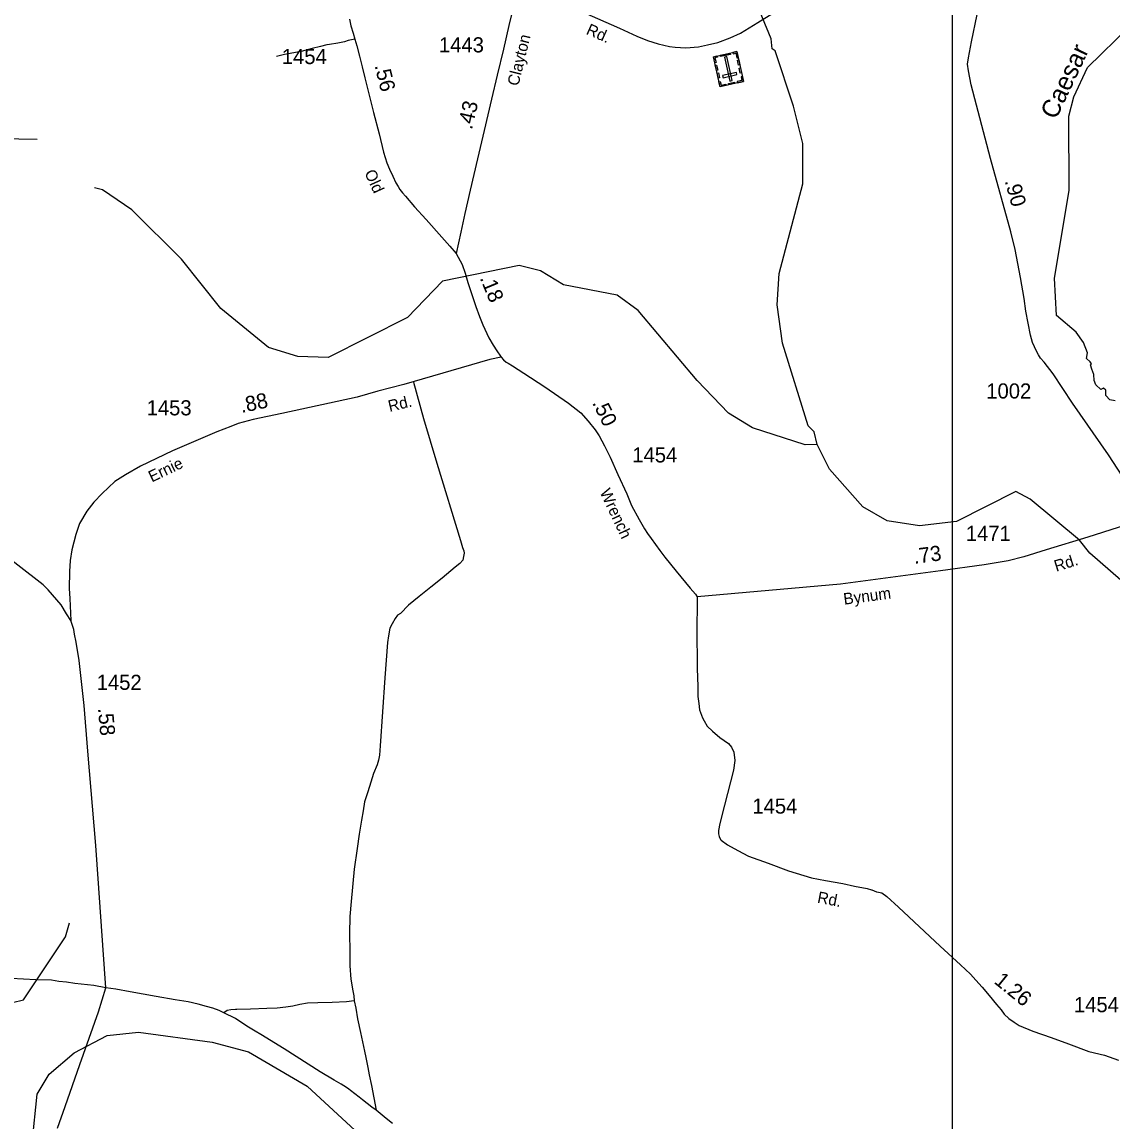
# Model space of a CAD drawing. Extents: x 2093524 to 2270757, y 289120 to 570408.
# Drawn here: x 2127083 to 2136094, y 503417 to 512508 of the extents above; entities that cross this region are included whole.
import ezdxf

# ---------------------------------------------------------------- set-up
doc = ezdxf.new("R2010")
doc.units = 0
for name, color, linetype in [('Exist Cultural Cemetery CELL', 7, 'Continuous'), ('Exist Hydrographic Creek Single Shore', 7, 'Continuous'), ('Exist Hydrographic Pond Under 1500 Sq Ft', 7, 'Continuous'), ('Exist Hydrographic Swamp Label', 7, 'Continuous'), ('Exist Road Non-System Type 51', 7, 'Continuous'), ('Exist Road Secondary Mileage Hundredths English Label', 7, 'Continuous'), ('Exist Road Secondary Type 51 Attributed', 7, 'Continuous'), ('Exist Road Secondary Type 51 Label', 7, 'Continuous'), ('Exist Road Secondary Type 51 Number Label', 7, 'Continuous'), ('Map Preparation Inset Cut Line', 7, 'Continuous')]:
    doc.layers.add(name, color=color, linetype=linetype)

msp = doc.modelspace()

# ---------------------------------------------------------------- linework, layer by layer
at = {"layer": 'Exist Cultural Cemetery CELL'}
for points in [[(2133048.5, 512015.4), (2132854.2, 511972), (2132798.7, 512220.5), (2132993, 512263.9)], [(2132831, 512227.7), (2132833.5, 512216.5), (2132812.1, 512211.7), (2132820.9, 512172.3), (2132810, 512169.8), (2132798.7, 512220.5)], [(2132939.4, 512240.2), (2132856.6, 512221.7), (2132854.1, 512232.8), (2132936.9, 512251.3)], [(2132935.7, 512020.2), (2132953.9, 512024.3), (2132909.7, 512222.2), (2132891.5, 512218.1)], [(2132960.7, 512256.6), (2132963.2, 512245.4), (2132984.7, 512250.2), (2132993.5, 512210.8), (2133004.4, 512213.2), (2132993, 512263.8)], [(2132825.5, 512152.4), (2132835, 512110.2), (2132823.9, 512107.7), (2132814.4, 512149.9)], [(2133008.3, 512195.6), (2133017.7, 512153.4), (2133006.6, 512150.9), (2132997.2, 512193.2)], [(2133022.9, 512130), (2133032.4, 512087.8), (2133021.2, 512085.3), (2133011.8, 512127.6)], [(2132839.9, 512088.1), (2132849.3, 512045.8), (2132838.2, 512043.3), (2132828.8, 512085.6)], [(2132993.8, 512072.9), (2132989.8, 512091.1), (2132874.8, 512065.5), (2132878.9, 512047.2)], [(2133039.1, 512057.7), (2133028, 512055.2), (2133035, 512023.8), (2132995.4, 512014.9), (2132997.8, 512004.1), (2133048.5, 512015.4)], [(2132844.7, 512014.3), (2132855.8, 512016.8), (2132862.8, 511985.3), (2132902.4, 511994.2), (2132904.8, 511983.3), (2132854.1, 511972)], [(2132976.2, 511999.3), (2132925.6, 511988), (2132923.1, 511999.1), (2132973.7, 512010.4)]]:
    msp.add_lwpolyline(points, close=True, dxfattribs=at)
at = {"layer": 'Exist Hydrographic Creek Single Shore'}
for points in [[(2133657.4, 509015.6), (2133631.5, 509121), (2133581.5, 509171.2), (2133370.5, 509854.5), (2133327.4, 510170.3), (2133342.4, 510429.1), (2133539.5, 511169.9), (2133537.4, 511504.5), (2133461.3, 511811.1), (2133309.4, 512270.1), (2133284.4, 512287), (2133275.3, 512369.2), (2132989.3, 513067.1), (2132937.4, 513675.1), (2132885.3, 513974.6)], [(2136120.8, 509378.1), (2136075.9, 509384.7), (2136044.3, 509421.3), (2136044.3, 509464.5), (2136024.3, 509481.1), (2136001.1, 509469.5), (2135961.2, 509509.4), (2135947.9, 509546), (2135942.9, 509595.9), (2135927.9, 509637.4), (2135916.3, 509674), (2135924.6, 509684), (2135914.6, 509700.6), (2135883, 509725.5), (2135891.3, 509773.8), (2135859.7, 509860.2), (2135796.6, 509945), (2135635.5, 510081.3), (2135617.4, 510390), (2135739.5, 511115.8), (2135736.4, 511729.3), (2135777.4, 511889.2), (2135892.4, 512132.9), (2136241.4, 512473.7)], [(2133657.4, 509015.6), (2133557.5, 509014.2), (2133123.4, 509154.2), (2132923.5, 509276.3), (2132663.5, 509544), (2132177.3, 510124.5), (2132002.4, 510249.4), (2131560.3, 510337), (2131368.4, 510452.4), (2131193.2, 510495.3), (2130560.2, 510366.9), (2130270.3, 510064.4), (2129613.3, 509736.4), (2129363.4, 509744.7), (2129121.2, 509818.5), (2128728.3, 510141.3), (2128402.3, 510548.1), (2127992.2, 510956.5), (2127749.2, 511122.1), (2127683.2, 511136.6)], [(2136478.5, 507702.4), (2136337.6, 507744.7), (2135910.5, 508117.4), (2135826.6, 508224), (2135416.5, 508563.6), (2135299.4, 508628.3), (2134809.5, 508378.9), (2134501.6, 508342.5), (2134234.4, 508383.9), (2134034.4, 508499.5), (2133758.4, 508813.4), (2133657.4, 509015.6)], [(2123037.1, 502959.8), (2123110.1, 503460.3), (2123209.1, 503602.6), (2123317.2, 503669.3), (2123433.3, 503686.7), (2123850.1, 503665.1), (2124091.3, 503739.1), (2124232.1, 503939.6), (2124406.2, 504283.9), (2124572.1, 504401.9), (2124771.2, 504476.7), (2124930.1, 504486.6), (2125180.3, 504429), (2125547.3, 504270.8), (2125805.3, 504213.1), (2126055.3, 504247.5), (2126205.4, 504333.1), (2126821.3, 504360), (2127096.3, 504426.7), (2127443.3, 504947.9), (2127476.3, 505062)]]:
    msp.add_lwpolyline(points, dxfattribs=at)
at = {"layer": 'Exist Hydrographic Pond Under 1500 Sq Ft'}
msp.add_lwpolyline([(2127167.3, 503244.3), (2127208.3, 503647), (2127307.3, 503812.3), (2127514.2, 503988.6), (2127788.4, 504130.6), (2128047.3, 504158.3), (2128655.3, 504077.2), (2128955.3, 503995.7), (2129440.5, 503713.7), (2129908.4, 503281.1)], dxfattribs=at)
at = {"layer": 'Exist Road Non-System Type 51'}
for points in [[(2129834.4, 512366.6), (2129778.2, 512355.8), (2129748, 512344.4), (2129693.8, 512333.5), (2129625.6, 512322.8), (2129603.5, 512319.3), (2129551.2, 512306.3), (2129480.9, 512287.7), (2129392.4, 512265.5), (2129253.9, 512240.3), (2129187.6, 512221.6)], [(2127208, 511535.5), (2127056, 511538.6), (2126904.2, 511547.6), (2126730.5, 511561.1)], [(2130319.3, 509531.2), (2130403.3, 509231.6), (2130513.8, 508861.4), (2130707, 508221.6), (2130725.8, 508165.2), (2130735.2, 508137), (2130738.8, 508117), (2130734.3, 508089), (2130727.7, 508061.2), (2130703.2, 508033.7), (2130664.5, 508002.5), (2130556.8, 507912.6), (2130463.2, 507836.5), (2130365.7, 507758.5), (2130278.3, 507688.3), (2130210.9, 507619.6), (2130188.6, 507606.1), (2130168.1, 507578.5), (2130143.2, 507535), (2130124.5, 507499.4), (2130113.2, 507433.6), (2130106.1, 507379.8), (2130082.2, 507088.3), (2130042.9, 506525.1), (2130039.3, 506447.2), (2130030.5, 506407.4), (2130019.7, 506367.6), (2129990.3, 506296.2), (2129966.9, 506224.7), (2129941.3, 506145.2), (2129915.6, 506061.8), (2129904.1, 505988), (2129888.5, 505910.3), (2129870.3, 505796.7), (2129853.9, 505677), (2129830.4, 505505.5), (2129805.1, 505240.1), (2129794.6, 505116.3), (2129791.7, 504974.4), (2129792.7, 504824.4), (2129794.4, 504708.4), (2129802.1, 504596.2), (2129818.2, 504501.9), (2129825.4, 504459.8), (2129830.5, 504417.7)], [(2129830.5, 504417.7), (2129766.4, 504411), (2129646.3, 504403.4), (2129528.2, 504401.7), (2129444.2, 504399.4), (2129380, 504388.7), (2129321.7, 504373.9), (2129263.5, 504365.1), (2129191.4, 504358.5), (2129107.3, 504354.2), (2128973.2, 504348.9), (2128859.2, 504345.2), (2128849.2, 504345.4), (2128809.1, 504344.2), (2128779, 504338.8), (2128752.7, 504319.3)], [(2129830.5, 504417.7), (2129843.3, 504357.4), (2129857.5, 504269.1), (2129881.3, 504156.7), (2129914.2, 504002), (2129925.1, 503949.8), (2129941.4, 503867.5), (2129954.2, 503807.3), (2129972.4, 503716.9), (2130010.3, 503514.2)]]:
    msp.add_lwpolyline(points, dxfattribs=at)
at = {"layer": 'Exist Road Secondary Type 51 Attributed'}
for points in [[(2131193.5, 512827.2), (2131150, 512648.1), (2131108.6, 512479), (2131062.6, 512283.9), (2131010.3, 512069), (2130964.3, 511870), (2130903.1, 511611.2), (2130848.4, 511378.4), (2130789.2, 511117.6), (2130743.3, 510924.5), (2130710.2, 510771.2), (2130672.7, 510596)], [(2136254.8, 508638), (2136064.7, 508929.8), (2135767.3, 509357.7), (2135608.2, 509598.9), (2135532.1, 509696.4), (2135502.8, 509729), (2135485.4, 509757.3), (2135468.1, 509793.7), (2135454.7, 509821.9), (2135437.4, 509860.3), (2135420.6, 509918.6), (2135382.7, 510119.3), (2135368.8, 510223.6), (2135338.2, 510396.2), (2135292.9, 510627.1), (2135257.8, 510773.8), (2135090, 511379.1), (2134930.3, 511988.2), (2134906.6, 512104.7), (2134899.7, 512158.8), (2134906.8, 512210.6), (2134931.5, 512344.1), (2135026.6, 512798.2)], [(2131728.7, 512586.5), (2132022, 512456.6), (2132166.7, 512391.7), (2132253.9, 512354), (2132343.4, 512326.2), (2132434.9, 512304.3), (2132482.8, 512299.4), (2132570.7, 512295.6), (2132676.9, 512303.5), (2132749.1, 512318), (2132835.5, 512338.3), (2132936.3, 512376.2), (2133023.1, 512416.5), (2133166.8, 512503.6), (2133411.9, 512654.7)], [(2129791.7, 512531.5), (2129800.6, 512475.3), (2129821.4, 512414.9), (2129834.4, 512366.6), (2129851.3, 512310.3), (2129873.6, 512225.9), (2129895.8, 512137.4), (2129918, 512047), (2129990.2, 511759.6), (2130034.6, 511582.7), (2130071.6, 511432), (2130099.8, 511343.4), (2130120.8, 511291), (2130147.6, 511234.5), (2130172.5, 511180), (2130193.9, 511149.5), (2130207.4, 511123.3), (2130228.8, 511096.8), (2130252.3, 511068.4), (2130328.5, 510980.9), (2130424.4, 510874.9), (2130553.4, 510730.4), (2130619.9, 510655), (2130672.7, 510596)], [(2130672.7, 510596), (2130688.1, 510563.7), (2130720.9, 510505), (2130747.4, 510432.5), (2130769.9, 510356.1), (2130803.7, 510247.4), (2130833.9, 510156.8), (2130864.2, 510074.2), (2130892.8, 510005.6), (2130942.6, 509896.6), (2130977.4, 509837.9), (2131008.5, 509789.3), (2131039.6, 509746.7), (2131045.4, 509738.6)], [(2131045.4, 509738.6), (2130951, 509718.5), (2130238.9, 509510.8), (2130025.9, 509457.1), (2129852.9, 509406.6), (2129232.1, 509273.2)], [(2131045.4, 509738.6), (2131065, 509716.2), (2131086.6, 509697.8), (2131102.4, 509687.4), (2131138, 509666.7), (2131230.8, 509606.9), (2131406.5, 509493.4), (2131601.7, 509357.4), (2131702.1, 509277.4), (2131764.7, 509210.2), (2131821.3, 509137.1), (2131854.2, 509086.4), (2131898.6, 509005.5), (2131944.7, 508910.6), (2132007.8, 508767.4), (2132082.6, 508607.9), (2132122.7, 508513.1), (2132186.3, 508395.8), (2132228.8, 508319), (2132254, 508280.5), (2132285.1, 508237.8), (2132357.2, 508140.4), (2132398, 508083.6), (2132491.7, 507969.7), (2132606.9, 507829.4), (2132649.8, 507778.6), (2132663.4, 507756.3)], [(2129232.1, 509273.2), (2128993.2, 509221.9), (2128870.6, 509188.4), (2128810.1, 509165.6), (2128693.2, 509120), (2128328.1, 508963.3), (2128061.6, 508836.7), (2127938.2, 508765.2), (2127851, 508708.9), (2127745.1, 508611.1), (2127677.6, 508538.5), (2127618.1, 508463.7), (2127558.1, 508362.9), (2127528.3, 508271.5), (2127495.7, 508144.2), (2127482, 508056.4), (2127476.2, 507966.6), (2127473.3, 507824.6), (2127479.7, 507744.5), (2127488, 507562.4)], [(2136450.6, 508430.1), (2136347.9, 508394.1), (2136144.6, 508330.2), (2135893, 508251.3), (2135550.9, 508146.2), (2135365.8, 508087.9), (2135235.1, 508054.5), (2135038.5, 508020.5), (2134675.5, 507971.8), (2133849.4, 507862.4), (2132663.4, 507756.3)], [(2127488, 507562.4), (2127451.1, 507617.1), (2127406.6, 507692), (2127299.1, 507816.2), (2127257.9, 507855), (2126811, 508201.9)], [(2132663.4, 507756.3), (2132663, 507438.3), (2132665, 507228.3), (2132665.5, 507164.3), (2132670.5, 507016.2), (2132670.8, 506932.2), (2132677.7, 506876.1), (2132684.6, 506822), (2132709.3, 506757.5), (2132722.8, 506731.2), (2132747.9, 506688.7), (2132791.1, 506647.9), (2132852, 506594.6), (2132887.5, 506569.9), (2132923, 506545.2), (2132949.2, 506515.3), (2132967.6, 506474.3), (2132976.2, 506404.2), (2132964.6, 506324.4), (2132866.8, 505938.4), (2132849.4, 505868.8), (2132842.8, 505840.9), (2132840.6, 505827), (2132842, 505798.9), (2132843.8, 505786.9), (2132845.6, 505776.9), (2132857.1, 505752.6), (2132862.9, 505744.5), (2132914.2, 505707.5), (2133001.2, 505661.8), (2133088.3, 505614), (2133253, 505554.7), (2133419.8, 505493.4), (2133610.6, 505435.5), (2133726.2, 505413.2), (2133867.6, 505386.4), (2133965.1, 505364.4), (2134068.8, 505346.3), (2134106.6, 505335.6), (2134108.6, 505335.5), (2134148.2, 505318.7), (2134164.2, 505316.4), (2134190.1, 505311.9), (2134231.4, 505281.1), (2134329.6, 505191.1), (2134673.1, 504870.2), (2134842, 504714.9), (2134924.5, 504639.2), (2134969.4, 504588.3), (2135020.3, 504531.3), (2135078.9, 504462.1), (2135139.4, 504388.9), (2135176.5, 504342.2), (2135203.8, 504307.6), (2135241.1, 504272.9), (2135284.4, 504242), (2135325.9, 504213.2), (2135440.9, 504166.9), (2135591.9, 504115.9), (2135733.6, 504062.7), (2135901.5, 503999.6), (2136032.9, 503969), (2136148, 503928.7)], [(2127776.9, 504524.9), (2127694.6, 505702.5), (2127628.3, 506481.7), (2127597.8, 506858.3), (2127555.3, 507231.1), (2127530.4, 507381.6), (2127517.7, 507447.8), (2127510.5, 507487.9), (2127488, 507562.4)], [(2127776.9, 504524.9), (2127677.3, 504544.9), (2127519.6, 504560.1), (2127451.9, 504573.5), (2127388, 504578.8), (2127328.2, 504588), (2127196.3, 504592.6), (2126992.5, 504602.7)], [(2127375.6, 503365.2), (2127439.2, 503543.9), (2127560.2, 503891.4), (2127716.9, 504328.2), (2127776.9, 504524.9)], [(2130146.1, 503403.4), (2130092.9, 503444.5), (2130010.3, 503514.2), (2129974.8, 503538.9), (2129898.1, 503600.4), (2129870.5, 503623), (2129797.6, 503676.4), (2129783.8, 503686.7), (2129766.1, 503701), (2129722.7, 503727.9), (2129663.4, 503763.1), (2129548.8, 503831.4), (2129250.6, 504021.4), (2129057, 504139.3), (2129011.6, 504168.2), (2128954.3, 504201.3), (2128901, 504236.4), (2128847.7, 504271.4), (2128752.7, 504319.3), (2128713, 504338.1), (2128661.4, 504357.2), (2128607.7, 504370.3), (2128540.1, 504389.6), (2128456.5, 504409.3), (2128348.9, 504427.5), (2128191.4, 504454.6), (2127976.2, 504492.9), (2127858.6, 504513.3), (2127776.9, 504524.9)]]:
    msp.add_lwpolyline(points, dxfattribs=at)
at = {"layer": 'Map Preparation Inset Cut Line'}
msp.add_lwpolyline([(2134775.8, 516144.3), (2162949.3, 516144.3), (2162949.3, 501960.7), (2134775.8, 501960.7)], close=True, dxfattribs=at)

# ---------------------------------------------------------------- texts
at = {"layer": 'Exist Hydrographic Swamp Label'}
msp.add_text('Caesar', height=150, rotation=64.73159, dxfattribs=at).set_placement((2135631.1, 511694.6))
at = {"layer": 'Exist Road Secondary Mileage Hundredths English Label'}
for s, rotation, p in [('.56', 283.79821, (2129996.9, 512148)), ('.43', 76.77708, (2130802.4, 511613.4)), ('.90', 285.49423, (2135206.2, 511194)), ('.18', 292.63134, (2130866, 510392.2)), ('.88', 12.12509, (2128898.2, 509275.9)), ('.50', 295.90926, (2131795.2, 509361)), ('.73', 7.54374, (2134460.1, 508029.2)), ('.58', 274.86361, (2127711.1, 506835.7)), ('1.26', 320.89149, (2135112, 504568.8))]:
    msp.add_text(s, height=125, rotation=rotation, dxfattribs=at).set_placement(p)
at = {"layer": 'Exist Road Secondary Type 51 Label'}
for s, rotation, p in [('Rd.', 336.11165, (2131740.1, 512411.3)), ('Clayton', 76.32202, (2131186.1, 511973.9)), ('Old', 294.5569, (2129912.2, 511262.8)), ('Rd.', 13.3709, (2130122.3, 509285.5)), ('Ernie', 25.40988, (2128156.3, 508701.6)), ('Wrench', 295.12519, (2131857, 508623.8)), ('Rd.', 17.48259, (2135633.1, 507963.3)), ('Bynum', 7.54374, (2133880.1, 507691.6)), ('Rd.', 349.26874, (2133653.1, 505230.1))]:
    msp.add_text(s, height=95, rotation=rotation, dxfattribs=at).set_placement(p)
at = {"layer": 'Exist Road Secondary Type 51 Number Label'}
for s, p in [('1443', (2130529.9, 512256.8)), ('1454', (2129230.8, 512160.2)), ('1002', (2135054.7, 509396.1)), ('1453', (2128113.5, 509256.9)), ('1454', (2132128.4, 508867.6)), ('1471', (2134885.6, 508219.2)), ('1452', (2127700.6, 506988.1)), ('1454', (2133121, 505965.2)), ('1454', (2135779.3, 504323.9))]:
    msp.add_text(s, height=125, dxfattribs=at).set_placement(p)

doc.saveas('drawing.dxf')
